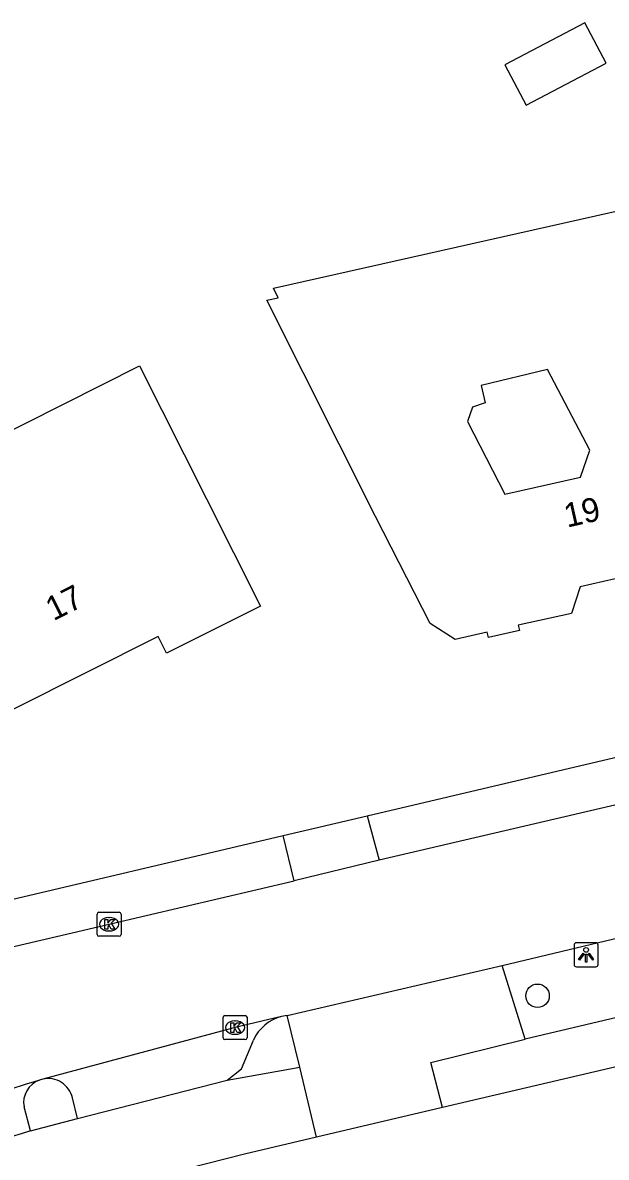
# Model space of a CAD drawing. Extents: x 162722 to 165099, y 384721 to 386283.
# Drawn here: x 163915.71 to 163939.98, y 384947.01 to 384994.23 of the extents above; entities that cross this region are included whole.
import ezdxf

# ---------------------------------------------------------------- set-up
doc = ezdxf.new("R2010")
doc.units = 0
for name, color, linetype in [('IMGEO_Boom', 7, 'Continuous'), ('IMGEO_Kolk', 7, 'Continuous'), ('IMGEO_Lichtpunt', 7, 'Continuous'), ('IMGEO_Pand', 7, 'Continuous'), ('IMGEO_Pand_nummerreeks', 7, 'Continuous'), ('IMGEO_Parkeervlak_open', 7, 'Continuous'), ('IMGEO_Rijbaan_lokaal_open', 7, 'Continuous'), ('IMGEO_Voetpad_open', 7, 'Continuous')]:
    doc.layers.add(name, color=color, linetype=linetype)

msp = doc.modelspace()

# ---------------------------------------------------------------- linework, layer by layer
at = {"layer": 'IMGEO_Boom'}
msp.add_circle((163937.119, 384953.735), 0.489, dxfattribs=at)
at = {"layer": 'IMGEO_Kolk'}
for p, q in [((163918.874, 384957.212), (163919.726, 384957.212)), ((163918.799, 384956.286), (163918.799, 384957.138)), ((163919.287, 384956.992), (163919.312, 384956.992)), ((163919.8, 384957.138), (163919.8, 384956.286)), ((163919.31, 384956.432), (163919.285, 384956.432)), ((163919.726, 384956.212), (163918.874, 384956.212)), ((163924.039, 384951.987), (163924.039, 384952.839)), ((163924.114, 384952.913), (163924.966, 384952.913)), ((163924.527, 384952.693), (163924.552, 384952.693)), ((163925.04, 384952.839), (163925.04, 384951.987)), ((163924.55, 384952.133), (163924.525, 384952.133)), ((163924.966, 384951.913), (163924.114, 384951.913))]:
    msp.add_line(p, q, dxfattribs=at)
for points in [[(163918.874, 384957.212), (163919.726, 384957.212)], [(163918.799, 384956.286), (163918.799, 384957.138)], [(163919.12, 384956.912), (163919.243, 384956.912), (163919.243, 384956.761), (163919.373, 384956.912), (163919.537, 384956.912), (163919.391, 384956.761), (163919.544, 384956.512), (163919.392, 384956.512), (163919.307, 384956.676), (163919.243, 384956.609), (163919.243, 384956.512), (163919.12, 384956.512), (163919.12, 384956.912)], [(163919.8, 384957.138), (163919.8, 384956.286)], [(163919.726, 384956.212), (163918.874, 384956.212)], [(163924.039, 384951.987), (163924.039, 384952.839)], [(163924.114, 384952.913), (163924.966, 384952.913)], [(163924.36, 384952.613), (163924.483, 384952.613), (163924.483, 384952.462), (163924.613, 384952.613), (163924.777, 384952.613), (163924.631, 384952.462), (163924.784, 384952.213), (163924.632, 384952.213), (163924.547, 384952.377), (163924.483, 384952.31), (163924.483, 384952.213), (163924.36, 384952.213), (163924.36, 384952.613)], [(163925.04, 384952.839), (163925.04, 384951.987)], [(163924.966, 384951.913), (163924.114, 384951.913)]]:
    msp.add_lwpolyline(points, dxfattribs=at)
for centre, start, end in [((163918.876, 384957.136), 91.552, 178.448), ((163918.876, 384957.136), 91.552, 178.448), ((163919.724, 384957.136), 1.552, 88.448), ((163919.724, 384957.136), 1.552, 88.448), ((163918.876, 384956.288), 181.552, 268.448), ((163918.876, 384956.288), 181.552, 268.448), ((163919.724, 384956.288), 271.552, 358.448), ((163919.724, 384956.288), 271.552, 358.448), ((163924.116, 384952.837), 91.552, 178.448), ((163924.116, 384952.837), 91.552, 178.448), ((163924.964, 384952.837), 1.552, 88.448), ((163924.964, 384952.837), 1.552, 88.448), ((163924.116, 384951.989), 181.552, 268.448), ((163924.116, 384951.989), 181.552, 268.448), ((163924.964, 384951.989), 271.552, 358.448), ((163924.964, 384951.989), 271.552, 358.448)]:
    msp.add_arc(centre, 0.0765, start, end, dxfattribs=at)
for centre, major_axis, ratio, start_param, end_param in [((163919.286, 384956.712), (-0.387, 0.002), 0.722429, 4.712389, 7.853982), ((163919.311, 384956.712), (-0.39, 0.002), 0.717154, 1.570796, 4.712389), ((163924.526, 384952.413), (-0.387, 0.002), 0.722429, 4.712389, 7.853982), ((163924.551, 384952.413), (-0.39, 0.002), 0.717154, 1.570796, 4.712389)]:
    msp.add_ellipse(centre, major_axis=major_axis, ratio=ratio, start_param=start_param, end_param=end_param, dxfattribs=at)
at = {"layer": 'IMGEO_Lichtpunt'}
for p, q in [((163938.64, 384955.846), (163938.64, 384955.039)), ((163938.64, 384955.846), (163938.64, 384955.039)), ((163939.542, 384955.941), (163938.734, 384955.941)), ((163939.542, 384955.941), (163938.734, 384955.941)), ((163939.636, 384955.039), (163939.636, 384955.846)), ((163939.636, 384955.039), (163939.636, 384955.846)), ((163938.734, 384954.945), (163939.542, 384954.945)), ((163938.734, 384954.945), (163939.542, 384954.945))]:
    msp.add_line(p, q, dxfattribs=at)
for points in [[(163939.014, 384955.51), (163939.053, 384955.482), (163938.865, 384955.22), (163938.827, 384955.247), (163939.014, 384955.51)], [(163939.116, 384955.462), (163939.163, 384955.462), (163939.163, 384955.14), (163939.116, 384955.14), (163939.116, 384955.462)], [(163939.226, 384955.482), (163939.264, 384955.509), (163939.451, 384955.247), (163939.412, 384955.219), (163939.226, 384955.482)]]:
    msp.add_lwpolyline(points, dxfattribs=at)
msp.add_circle((163939.139, 384955.644), 0.0994, dxfattribs=at)
for centre, start, end in [((163938.734, 384955.846), 90, 180), ((163938.734, 384955.846), 90, 180), ((163939.542, 384955.846), 0, 90), ((163939.542, 384955.846), 0, 90), ((163938.734, 384955.039), 180, 270), ((163938.734, 384955.039), 180, 270), ((163939.542, 384955.039), 270, 0), ((163939.542, 384955.039), 270, 360)]:
    msp.add_arc(centre, 0.0946, start, end, dxfattribs=at)
at = {"layer": 'IMGEO_Pand'}
for points in [[(163935.761, 384992.482), (163936.645, 384990.8), (163939.975, 384992.549), (163939.091, 384994.231), (163935.761, 384992.482)], [(163940.76, 384986.466), (163945.807, 384976.829), (163948.127, 384972.399), (163947.687, 384972.29), (163947.865, 384971.742), (163941.151, 384970.237), (163940.349, 384971.083), (163938.885, 384970.754), (163938.527, 384969.649), (163936.314, 384969.153), (163936.363, 384968.939), (163935.075, 384968.65), (163935.026, 384968.863), (163933.698, 384968.566), (163932.657, 384969.226), (163930.383, 384973.68), (163925.858, 384982.688), (163926.334, 384982.782), (163926.145, 384983.19), (163940.76, 384986.466)], [(163915.805, 384977.558), (163920.563, 384979.952), (163923.347, 384974.42), (163925.595, 384969.953), (163921.691, 384967.989), (163921.339, 384968.688), (163912.311, 384964.145), (163908.088, 384972.536), (163911.796, 384974.401), (163911.338, 384975.31), (163915.805, 384977.558)], [(163934.778, 384979.126), (163934.942, 384978.416), (163934.419, 384978.233), (163934.211, 384977.636), (163935.758, 384974.607), (163938.9, 384975.313), (163939.291, 384976.438), (163937.528, 384979.804), (163934.778, 384979.126)]]:
    msp.add_lwpolyline(points, dxfattribs=at)
at = {"layer": 'IMGEO_Parkeervlak_open'}
for points in [[(163930.036, 384961.223), (163943.693, 384964.44)], [(163913.816, 384957.404), (163926.539, 384960.407)]]:
    msp.add_lwpolyline(points, dxfattribs=at)
at = {"layer": 'IMGEO_Rijbaan_lokaal_open'}
for points in [[(163944.127, 384962.571), (163941.396, 384961.917), (163930.539, 384959.379)], [(163935.642, 384955.001), (163942.724, 384956.689), (163958.798, 384960.498), (163960.784, 384960.984)], [(163930.539, 384959.379), (163927.004, 384958.519)], [(163914.255, 384955.535), (163919.3, 384956.712), (163927.004, 384958.519)], [(163926.707, 384952.909), (163935.642, 384955.001)], [(163926.475, 384952.875), (163924.54, 384952.413), (163916.547, 384950.264)], [(163926.707, 384952.909), (163926.475, 384952.875)], [(163916.547, 384950.264), (163916.403, 384950.224)]]:
    msp.add_lwpolyline(points, dxfattribs=at)
msp.add_arc((163943.69, 384862.283), 92.077, 107.23823, 112.53587, dxfattribs=at)
at = {"layer": 'IMGEO_Voetpad_open'}
for points in [[(163926.539, 384960.407), (163930.036, 384961.223)], [(163930.036, 384961.223), (163930.539, 384959.379)], [(163927.004, 384958.519), (163926.539, 384960.407)], [(163962.352, 384958.013), (163936.605, 384951.924)], [(163963.115, 384956.107), (163933.164, 384949.08)], [(163936.605, 384951.924), (163935.642, 384955.001)], [(163927.234, 384950.768), (163926.707, 384952.909)], [(163924.21, 384950.228), (163924.811, 384950.701), (163925.3, 384951.892)], [(163933.164, 384949.08), (163932.682, 384950.96), (163936.605, 384951.924)], [(163924.21, 384950.228), (163927.234, 384950.768)], [(163927.927, 384947.854), (163927.234, 384950.768)], [(163917.994, 384948.624), (163924.21, 384950.228)], [(163917.994, 384948.624), (163917.774, 384949.488)], [(163916.036, 384948.113), (163915.767, 384949.11)], [(163933.164, 384949.08), (163927.927, 384947.854)], [(163916.036, 384948.113), (163917.994, 384948.624)], [(163927.927, 384947.854), (163924.926, 384947.138), (163918.721, 384945.558)]]:
    msp.add_lwpolyline(points, dxfattribs=at)
for centre, radius, start, end in [((163926.933, 384951.134), 1.8, 104.7294, 155.102), ((163916.731, 384949.298), 0.982, 109.5177, 191.0368), ((163916.776, 384949.268), 1.022, 12.4188, 102.9596), ((163933.705, 384889.269), 61.439, 106.71334, 112.72237)]:
    msp.add_arc(centre, radius, start, end, dxfattribs=at)

# ---------------------------------------------------------------- texts
at = {"layer": 'IMGEO_Pand_nummerreeks'}
for s, rotation, p in [('19', 12.6681, (163938.347, 384973.215)), ('17', 26.7121, (163916.987, 384969.319))]:
    msp.add_text(s, height=1, rotation=rotation, dxfattribs=at).set_placement(p)

doc.saveas('drawing.dxf')
